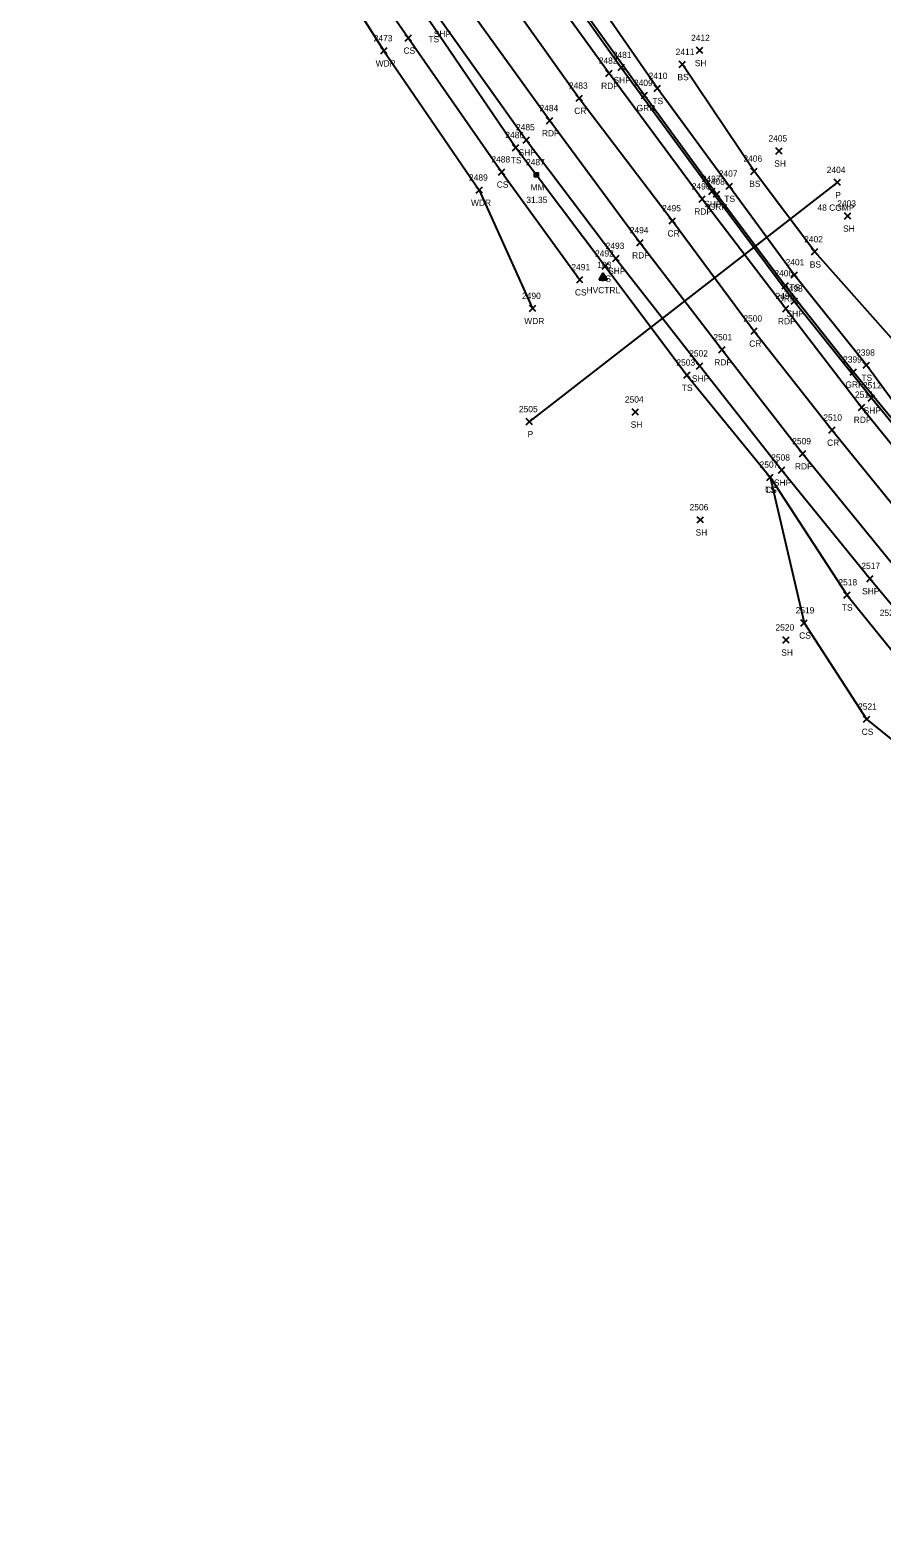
# Model space of a CAD drawing. Extents: x 1647574 to 1652703, y 212895 to 228670.
# Drawn here: x 1647592.4 to 1647862.9, y 227872.1 to 228351 of the extents above; entities that cross this region are included whole.
import ezdxf

# ---------------------------------------------------------------- set-up
doc = ezdxf.new("R2010")
doc.units = 0
for name, color, linetype in [('C_A', 7, 'Continuous'), ('C_I', 7, 'Continuous'), ('CPSM', 7, 'Continuous'), ('D_A', 7, 'Continuous'), ('D_C', 7, 'Continuous'), ('D_I', 7, 'Continuous'), ('D_TIC', 7, 'Continuous'), ('DCP', 7, 'Continuous'), ('L_A', 7, 'Continuous'), ('L_I', 7, 'Continuous'), ('L_TIC', 7, 'Continuous'), ('LAWA', 7, 'Continuous'), ('LELB', 7, 'Continuous'), ('P_A', 7, 'Continuous'), ('P_I', 7, 'Continuous'), ('P_TIC', 7, 'Continuous'), ('PET', 7, 'Continuous'), ('PRC', 7, 'Continuous'), ('PSP', 7, 'Continuous'), ('R_A', 7, 'Continuous'), ('R_I', 7, 'Continuous'), ('R_TIC', 7, 'Continuous'), ('RGR', 7, 'Continuous'), ('S_A', 7, 'Continuous'), ('S_C', 7, 'Continuous'), ('S_I', 7, 'Continuous'), ('SRM', 7, 'Continuous')]:
    doc.layers.add(name, color=color, linetype=linetype)

msp = doc.modelspace()

# ---------------------------------------------------------------- linework, layer by layer
at = {"layer": 'CPSM'}
for p, q in [((1647773.14, 228271.7), (1647774.39, 228273.86)), ((1647773.14, 228271.7), (1647774.39, 228272.42)), ((1647775.64, 228271.7), (1647774.39, 228273.86)), ((1647774.39, 228272.42), (1647774.39, 228273.86)), ((1647774.39, 228272.42), (1647774.39, 228272.42)), ((1647774.39, 228272.42), (1647775.64, 228271.7)), ((1647773.14, 228271.7), (1647775.64, 228271.7))]:
    msp.add_line(p, q, dxfattribs=at)
at = {"layer": 'D_TIC'}
for points in [[(1647847.73, 228301.61), (1647849.73, 228303.61)], [(1647849.73, 228301.61), (1647847.73, 228303.61)], [(1647749.97, 228225.63), (1647751.97, 228227.63)], [(1647751.97, 228225.63), (1647749.97, 228227.63)]]:
    msp.add_lwpolyline(points, dxfattribs=at)
at = {"layer": 'DCP'}
msp.add_lwpolyline([(1647848.73, 228302.61), (1647750.97, 228226.63)], dxfattribs=at)
at = {"layer": 'L_TIC'}
for points in [[(1647711.51, 228347.49), (1647713.51, 228349.49)], [(1647713.51, 228347.49), (1647711.51, 228349.49)], [(1647703.76, 228343.43), (1647705.76, 228345.43)], [(1647705.76, 228343.43), (1647703.76, 228345.43)], [(1647804, 228343.54), (1647806, 228345.54)], [(1647806, 228343.54), (1647804, 228345.54)], [(1647798.54, 228339.09), (1647800.54, 228341.09)], [(1647800.54, 228339.09), (1647798.54, 228341.09)], [(1647790.61, 228331.49), (1647792.61, 228333.49)], [(1647792.61, 228331.49), (1647790.61, 228333.49)], [(1647745.62, 228312.68), (1647747.62, 228314.68)], [(1647747.62, 228312.68), (1647745.62, 228314.68)], [(1647829.22, 228311.61), (1647831.22, 228313.61)], [(1647831.22, 228311.61), (1647829.22, 228313.61)], [(1647741.14, 228304.95), (1647743.14, 228306.95)], [(1647743.14, 228304.95), (1647741.14, 228306.95)], [(1647821.33, 228305.19), (1647823.33, 228307.19)], [(1647823.33, 228305.19), (1647821.33, 228307.19)], [(1647734.03, 228299.17), (1647736.03, 228301.17)], [(1647736.03, 228299.17), (1647734.03, 228301.17)], [(1647813.45, 228300.43), (1647815.45, 228302.43)], [(1647815.45, 228300.43), (1647813.45, 228302.43)], [(1647851.08, 228290.94), (1647853.08, 228292.94)], [(1647853.08, 228290.94), (1647851.08, 228292.94)], [(1647774.06, 228275.05), (1647776.06, 228277.05)], [(1647776.06, 228275.05), (1647774.06, 228277.05)], [(1647840.57, 228279.58), (1647842.57, 228281.58)], [(1647842.57, 228279.58), (1647840.57, 228281.58)], [(1647765.97, 228270.71), (1647767.97, 228272.71)], [(1647767.97, 228270.71), (1647765.97, 228272.71)], [(1647834.09, 228272.26), (1647836.09, 228274.26)], [(1647836.09, 228272.26), (1647834.09, 228274.26)], [(1647750.96, 228261.6), (1647752.96, 228263.6)], [(1647752.96, 228261.6), (1647750.96, 228263.6)], [(1647856.99, 228243.57), (1647858.99, 228245.57)], [(1647858.99, 228243.57), (1647856.99, 228245.57)], [(1647799.97, 228240.4), (1647801.97, 228242.4)], [(1647801.97, 228240.4), (1647799.97, 228242.4)], [(1647783.63, 228228.69), (1647785.63, 228230.69)], [(1647785.63, 228228.69), (1647783.63, 228230.69)], [(1647826.4, 228207.97), (1647828.4, 228209.97)], [(1647828.4, 228207.97), (1647826.4, 228209.97)], [(1647826.4, 228207.97), (1647828.4, 228209.97)], [(1647828.4, 228207.97), (1647826.4, 228209.97)], [(1647804.24, 228194.44), (1647806.24, 228196.44)], [(1647806.24, 228194.44), (1647804.24, 228196.44)], [(1647850.79, 228170.6), (1647852.79, 228172.6)], [(1647852.79, 228170.6), (1647850.79, 228172.6)], [(1647837.21, 228161.69), (1647839.21, 228163.69)], [(1647839.21, 228161.69), (1647837.21, 228163.69)], [(1647831.46, 228156.27), (1647833.46, 228158.27)], [(1647833.46, 228156.27), (1647831.46, 228158.27)], [(1647857.06, 228131.12), (1647859.06, 228133.12)], [(1647859.06, 228131.12), (1647857.06, 228133.12)]]:
    msp.add_lwpolyline(points, dxfattribs=at)
at = {"layer": 'LAWA'}
msp.add_lwpolyline([(1647628.16, 228458.26), (1647651.17, 228425.54), (1647680.98, 228381.84), (1647704.76, 228344.43), (1647735.03, 228300.17), (1647751.96, 228262.6)], dxfattribs=at)
at = {"layer": 'LELB'}
for points in [[(1647592.38, 228548.52), (1647616.85, 228509.4), (1647642.23, 228468.64), (1647665.77, 228432.45), (1647691.55, 228393.61), (1647720.45, 228352.14), (1647746.62, 228313.68), (1647775.06, 228276.05), (1647800.97, 228241.4), (1647827.4, 228208.97), (1647851.79, 228171.6), (1647872.52, 228145.96), (1647907.86, 228111.88), (1647938.63, 228076.15), (1647971.91, 228040.72), (1648003.63, 228006.75), (1648033.22, 227980.24), (1648063.53, 227950.22), (1648100.04, 227913.98), (1648124.17, 227891.35), (1648152.85, 227863.66)], [(1647635.57, 228463.84), (1647658.63, 228428.28), (1647685.32, 228387.87), (1647712.51, 228348.49), (1647742.14, 228305.95), (1647766.97, 228271.71)], [(1648221.55, 227860.25), (1648189.85, 227891.44), (1648160.7, 227918.22), (1648135.07, 227942.85), (1648106.35, 227969.74), (1648085.72, 227989.51), (1648064.87, 228009.71), (1648037.27, 228039.1), (1648017.95, 228060.31), (1648000.53, 228079.89), (1647992.37, 228088.82), (1647945.75, 228138.02), (1647922.11, 228164.99), (1647896.22, 228195.21), (1647876.56, 228219.26), (1647857.99, 228244.57), (1647835.09, 228273.26), (1647814.45, 228301.43), (1647791.61, 228332.49), (1647765.76, 228369.8)], [(1647975.42, 228113.33), (1647948.91, 228142.38), (1647925.34, 228167.57), (1647901.66, 228199.54), (1647881.79, 228221.93), (1647873.34, 228244.82), (1647841.57, 228280.58), (1647822.33, 228306.19), (1647799.54, 228340.09)], [(1647827.4, 228208.97), (1647838.21, 228162.69), (1647858.06, 228132.12), (1647896.81, 228100.81), (1647925, 228066.19), (1647963.3, 228032.63), (1647997.16, 228001.88), (1648025.04, 227970.26)]]:
    msp.add_lwpolyline(points, dxfattribs=at)
at = {"layer": 'P_TIC'}
for points in [[(1647779.12, 228338.14), (1647781.12, 228340.14)], [(1647781.12, 228338.14), (1647779.12, 228340.14)], [(1647775.24, 228336.3), (1647777.24, 228338.3)], [(1647777.24, 228336.3), (1647775.24, 228338.3)], [(1647765.77, 228328.38), (1647767.77, 228330.38)], [(1647767.77, 228328.38), (1647765.77, 228330.38)], [(1647756.42, 228321.24), (1647758.42, 228323.24)], [(1647758.42, 228321.24), (1647756.42, 228323.24)], [(1647748.97, 228315.14), (1647750.97, 228317.14)], [(1647750.97, 228315.14), (1647748.97, 228317.14)], [(1647804.83, 228296.37), (1647806.83, 228298.37)], [(1647806.83, 228296.37), (1647804.83, 228298.37)], [(1647807.95, 228298.76), (1647809.95, 228300.76)], [(1647809.95, 228298.76), (1647807.95, 228300.76)], [(1647795.38, 228289.42), (1647797.38, 228291.42)], [(1647797.38, 228289.42), (1647795.38, 228291.42)], [(1647785.09, 228282.45), (1647787.09, 228284.45)], [(1647787.09, 228282.45), (1647785.09, 228284.45)], [(1647777.43, 228277.49), (1647779.43, 228279.49)], [(1647779.43, 228277.49), (1647777.43, 228279.49)], [(1647831.4, 228261.54), (1647833.4, 228263.54)], [(1647833.4, 228261.54), (1647831.4, 228263.54)], [(1647834.07, 228263.93), (1647836.07, 228265.93)], [(1647836.07, 228263.93), (1647834.07, 228265.93)], [(1647821.34, 228254.42), (1647823.34, 228256.42)], [(1647823.34, 228254.42), (1647821.34, 228256.42)], [(1647811.17, 228248.47), (1647813.17, 228250.47)], [(1647813.17, 228248.47), (1647811.17, 228250.47)], [(1647804.04, 228243.32), (1647806.04, 228245.32)], [(1647806.04, 228243.32), (1647804.04, 228245.32)], [(1647858.56, 228233.17), (1647860.56, 228235.17)], [(1647860.56, 228233.17), (1647858.56, 228235.17)], [(1647855.48, 228230.21), (1647857.48, 228232.21)], [(1647857.48, 228230.21), (1647855.48, 228232.21)], [(1647846.07, 228222.95), (1647848.07, 228224.95)], [(1647848.07, 228222.95), (1647846.07, 228224.95)], [(1647836.79, 228215.43), (1647838.79, 228217.43)], [(1647838.79, 228215.43), (1647836.79, 228217.43)], [(1647830.09, 228210.25), (1647832.09, 228212.25)], [(1647832.09, 228210.25), (1647830.09, 228212.25)], [(1647858.09, 228175.79), (1647860.09, 228177.79)], [(1647860.09, 228175.79), (1647858.09, 228177.79)]]:
    msp.add_lwpolyline(points, dxfattribs=at)
at = {"layer": 'PET'}
for points in [[(1647624.94, 228569.41), (1647649.21, 228527.47), (1647673.22, 228488.91), (1647696.93, 228451.78), (1647721.59, 228414.82), (1647750.94, 228372.42), (1647776.24, 228337.3), (1647805.83, 228297.37), (1647832.4, 228262.54), (1647856.48, 228231.21), (1647884.54, 228196.61), (1647905.36, 228171.61), (1647936.05, 228137.05), (1647968.13, 228101.78), (1648000.62, 228066.78), (1648032.05, 228033.93), (1648059.41, 228006.73), (1648091.46, 227975.16), (1648125.8, 227941.82), (1648150.48, 227917.83), (1648178.42, 227890.8), (1648211.42, 227859.5)], [(1647604.45, 228556.69), (1647628.71, 228515.19), (1647652.82, 228475.82), (1647676.57, 228438.99), (1647701.85, 228401.16), (1647731.05, 228358.87), (1647757.42, 228322.24), (1647786.09, 228283.45), (1647812.17, 228249.47), (1647837.79, 228216.43), (1647865.75, 228182.07), (1647886.59, 228156.84), (1647918.79, 228120.52), (1647950.65, 228085.51), (1647982.59, 228051.21), (1648015.36, 228017.19), (1648042.42, 227989.93), (1648074.79, 227958.23), (1648108.3, 227925.38), (1648133.94, 227900.99), (1648161.33, 227874), (1648195.37, 227841.29)]]:
    msp.add_lwpolyline(points, dxfattribs=at)
at = {"layer": 'PRC'}
msp.add_lwpolyline([(1647614.42, 228562.93), (1647639.11, 228521.49), (1647662.25, 228483.93), (1647686.86, 228445.65), (1647711.57, 228408.17), (1647741.08, 228365.61), (1647766.77, 228329.38), (1647796.38, 228290.42), (1647822.34, 228255.42), (1647847.07, 228223.95), (1647875.18, 228189.36), (1647896.28, 228164.55), (1647927.3, 228129), (1647960.14, 228093.39), (1647991.4, 228058.69), (1648023.58, 228025.48), (1648050.28, 227998.95), (1648083.25, 227966.07), (1648116.97, 227933.25), (1648141.83, 227909.42), (1648169.96, 227882.31), (1648203.11, 227850.91)], dxfattribs=at)
at = {"layer": 'PSP'}
for points in [[(1647628.26, 228570.75), (1647652.82, 228529.13), (1647676.53, 228490.5), (1647700.49, 228453.87), (1647725.49, 228416.6), (1647754.36, 228375.22), (1647780.12, 228339.14), (1647808.95, 228299.76), (1647835.07, 228264.93), (1647859.56, 228234.17), (1647887.99, 228199.58), (1647909.16, 228174.36), (1647939.11, 228140.43), (1647971.29, 228104.29), (1648003.79, 228069.19), (1648034.77, 228036.9), (1648061.92, 228008.73), (1648093.85, 227977.19), (1648128.78, 227943.39), (1648152.84, 227920.58), (1648182.1, 227892.86), (1648214.09, 227862.21)], [(1647596.43, 228551.5), (1647620.91, 228511.09), (1647645.89, 228471.01), (1647669.21, 228434.31), (1647694.48, 228395.88), (1647723.05, 228353.81), (1647749.97, 228316.14), (1647778.43, 228278.49), (1647805.04, 228244.32), (1647831.09, 228211.25), (1647859.09, 228176.79), (1647880.05, 228151.69), (1647911.39, 228114.86), (1647943.07, 228079.43), (1647975.63, 228043.94), (1648008.01, 228010.01), (1648035.23, 227982.73), (1648066.48, 227951.62), (1648101.77, 227917.71), (1648126.41, 227893.43), (1648154.83, 227866.39)]]:
    msp.add_lwpolyline(points, dxfattribs=at)
at = {"layer": 'R_TIC'}
for points in [[(1647786.51, 228329.26), (1647788.51, 228331.26)], [(1647788.51, 228329.26), (1647786.51, 228331.26)], [(1647809.41, 228297.89), (1647811.41, 228299.89)], [(1647811.41, 228297.89), (1647809.41, 228299.89)], [(1647831.2, 228268.78), (1647833.2, 228270.78)], [(1647833.2, 228268.78), (1647831.2, 228270.78)], [(1647852.85, 228241.39), (1647854.85, 228243.39)], [(1647854.85, 228241.39), (1647852.85, 228243.39)]]:
    msp.add_lwpolyline(points, dxfattribs=at)
at = {"layer": 'RGR'}
msp.add_lwpolyline([(1647872.21, 228220.13), (1647853.85, 228242.39), (1647832.2, 228269.78), (1647810.41, 228298.89), (1647787.51, 228330.26), (1647760.73, 228367.58), (1647737.27, 228400.36), (1647709.77, 228441.1), (1647687.15, 228475.53), (1647662.92, 228514.56), (1647647.21, 228541.56), (1647632.88, 228573.93)], dxfattribs=at)
at = {"layer": 'SRM'}
msp.add_lwpolyline([(1647752.53, 228305.68), (1647753.78, 228305.68), (1647753.78, 228304.43), (1647752.53, 228304.43)], close=True, dxfattribs=at)
msp.add_circle((1647753.15, 228305.06), 0.0833, dxfattribs=at)

# ---------------------------------------------------------------- texts
at = {"layer": 'C_A'}
msp.add_text('HVCTRL', height=2, dxfattribs=at).set_placement((1647769.09, 228267.42))
at = {"layer": 'C_I'}
msp.add_text('103', height=2, dxfattribs=at).set_placement((1647772.52, 228275.42))
at = {"layer": 'D_A'}
for p in [(1647848.11, 228297.61), (1647750.35, 228221.63)]:
    msp.add_text('P', height=2, dxfattribs=at).set_placement(p)
at = {"layer": 'D_C'}
msp.add_text('48 CGMP', height=2, dxfattribs=at).set_placement((1647842.45, 228293.61))
at = {"layer": 'D_I'}
for s, p in [('2404', (1647845.39, 228305.61)), ('2505', (1647747.63, 228229.63))]:
    msp.add_text(s, height=2, dxfattribs=at).set_placement(p)
at = {"layer": 'L_A'}
for s, p in [('TS', (1647718.86, 228347.14)), ('CS', (1647710.95, 228343.49)), ('WDR', (1647702.12, 228339.43)), ('SH', (1647803.49, 228339.54)), ('BS', (1647797.98, 228335.09)), ('TS', (1647790.02, 228327.49)), ('TS', (1647745.03, 228308.68)), ('SH', (1647828.71, 228307.61)), ('CS', (1647740.58, 228300.95)), ('BS', (1647820.77, 228301.19)), ('WDR', (1647732.4, 228295.17)), ('TS', (1647812.86, 228296.43)), ('SH', (1647850.57, 228286.94)), ('BS', (1647840.01, 228275.58)), ('TS', (1647773.46, 228271.05)), ('CS', (1647765.41, 228266.71)), ('TS', (1647833.5, 228268.26)), ('WDR', (1647749.32, 228257.6)), ('TS', (1647856.4, 228239.57)), ('TS', (1647799.38, 228236.4)), ('SH', (1647783.12, 228224.69)), ('TS', (1647825.81, 228203.97)), ('CS', (1647825.84, 228203.97)), ('SH', (1647803.73, 228190.44)), ('TS', (1647850.2, 228166.6)), ('CS', (1647836.65, 228157.69)), ('SH', (1647830.95, 228152.27)), ('CS', (1647856.5, 228127.12))]:
    msp.add_text(s, height=2, dxfattribs=at).set_placement(p)
at = {"layer": 'L_I'}
for s, p in [('2473', (1647701.5, 228347.43)), ('2412', (1647802.31, 228347.54)), ('2411', (1647797.41, 228343.09)), ('2410', (1647788.83, 228335.49)), ('2486', (1647743.31, 228316.68)), ('2405', (1647826.88, 228315.61)), ('2488', (1647738.88, 228308.95)), ('2406', (1647818.93, 228309.19)), ('2407', (1647811.11, 228304.43)), ('2489', (1647731.77, 228303.17)), ('2403', (1647848.74, 228294.94)), ('2402', (1647838.23, 228283.58)), ('2492', (1647771.8, 228279.05)), ('2401', (1647832.32, 228276.26)), ('2491', (1647764.28, 228274.71)), ('2490', (1647748.61, 228265.6)), ('2398', (1647854.73, 228247.57)), ('2503', (1647797.64, 228244.4)), ('2504', (1647781.29, 228232.69)), ('2507', (1647824.06, 228211.97)), ('2507', (1647824.06, 228211.97)), ('2506', (1647801.84, 228198.44)), ('2518', (1647849.1, 228174.6)), ('2519', (1647835.51, 228165.69)), ('2520', (1647829.12, 228160.27)), ('2521', (1647855.36, 228135.12))]:
    msp.add_text(s, height=2, dxfattribs=at).set_placement(p)
at = {"layer": 'P_A'}
for s, p in [('SHP', (1647720.59, 228348.81)), ('SHP', (1647777.66, 228334.14)), ('RDP', (1647773.73, 228332.3)), ('CR', (1647765.2, 228324.38)), ('RDP', (1647754.91, 228317.24)), ('SHP', (1647747.51, 228311.14)), ('SHP', (1647806.48, 228294.76)), ('RDP', (1647803.31, 228292.37)), ('CR', (1647794.81, 228285.42)), ('RDP', (1647783.57, 228278.45)), ('SHP', (1647775.96, 228273.49)), ('RDP', (1647829.88, 228257.54)), ('SHP', (1647832.61, 228259.93)), ('CR', (1647820.77, 228250.42)), ('RDP', (1647809.66, 228244.47)), ('SHP', (1647802.58, 228239.32)), ('SHP', (1647857.09, 228229.17)), ('RDP', (1647853.97, 228226.21)), ('CR', (1647845.5, 228218.95)), ('RDP', (1647835.28, 228211.43)), ('SHP', (1647828.62, 228206.25)), ('SHP', (1647856.62, 228171.79))]:
    msp.add_text(s, height=2, dxfattribs=at).set_placement(p)
at = {"layer": 'P_I'}
for s, p in [('2481', (1647777.43, 228342.14)), ('2482', (1647772.98, 228340.3)), ('2483', (1647763.51, 228332.38)), ('2484', (1647754.16, 228325.24)), ('2485', (1647746.71, 228319.14)), ('2496', (1647802.51, 228300.37)), ('2497', (1647805.69, 228302.76)), ('2495', (1647793.12, 228293.42)), ('2494', (1647782.83, 228286.45)), ('2493', (1647775.17, 228281.49)), ('2499', (1647829.13, 228265.54)), ('2498', (1647831.81, 228267.93)), ('2500', (1647818.92, 228258.42)), ('2501', (1647809.4, 228252.47)), ('2502', (1647801.7, 228247.32)), ('2512', (1647856.87, 228237.17)), ('2511', (1647854.36, 228234.21)), ('2510', (1647844.29, 228226.95)), ('2509', (1647834.44, 228219.43)), ('2508', (1647827.75, 228214.25)), ('2517', (1647856.39, 228179.79))]:
    msp.add_text(s, height=2, dxfattribs=at).set_placement(p)
at = {"layer": 'R_A'}
for p in [(1647785, 228325.26), (1647807.9, 228293.89), (1647829.69, 228264.78), (1647851.33, 228237.39)]:
    msp.add_text('GRR', height=2, dxfattribs=at).set_placement(p)
at = {"layer": 'R_I'}
for s, p in [('2409', (1647784.16, 228333.26)), ('2408', (1647807.07, 228301.89)), ('2400', (1647828.77, 228272.78)), ('2399', (1647850.58, 228245.39)), ('2523', (1647862.23, 228164.92))]:
    msp.add_text(s, height=2, dxfattribs=at).set_placement(p)
at = {"layer": 'S_A'}
msp.add_text('MM', height=2, dxfattribs=at).set_placement((1647751.34, 228300.06))
at = {"layer": 'S_C'}
msp.add_text('31.35', height=2, dxfattribs=at).set_placement((1647749.97, 228296.06))
at = {"layer": 'S_I'}
msp.add_text('2487', height=2, dxfattribs=at).set_placement((1647749.89, 228308.06))

doc.saveas('drawing.dxf')
